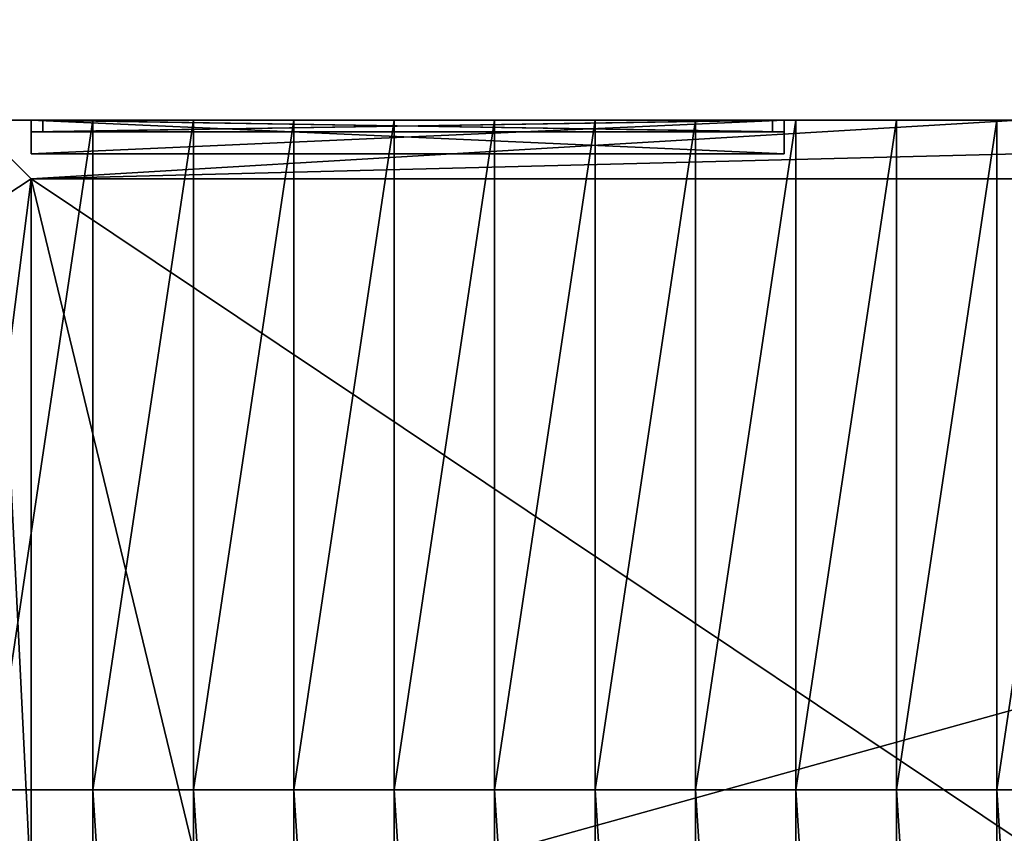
# Model space of a CAD drawing. Extents: x 22936 to 50368, y -4877 to 31080.
# Tile 320 of 601: x 46729 to 47318, y 2522 to 3008. Entities that reach past the tile are written whole.
import ezdxf

# ---------------------------------------------------------------- set-up
doc = ezdxf.new("R2010")
doc.units = 0
for name, color, linetype in [('01_GROS_OEUVRE', 251, 'CONTINUOUS'), ('03_COUVERTURE_BARDAGE', 44, 'CONTINUOUS'), ('04_MENUISERIES_EXT_', 40, 'CONTINUOUS'), ('05_VITRAGES', 40, 'CONTINUOUS'), ('08_AMENAGEMENTS_EXTERIEURS', 253, 'CONTINUOUS')]:
    doc.layers.add(name, color=color, linetype=linetype)

# ---------------------------------------------------------------- blocks, each defined once
blk = doc.blocks.new('GROUPER_17')
at = {"layer": '08_AMENAGEMENTS_EXTERIEURS', "color": 73}
blk.add_line((0, 1328), (1795, 1328), dxfattribs=at)
at = {"layer": '08_AMENAGEMENTS_EXTERIEURS'}
mesh = blk.add_polyface(dxfattribs=at)
corners = [(16.45, 1860.4), (0, 1328), (0, 1844.55), (1795, 1328), (33.02, 1876.27), (49.71, 1892.12), (66.55, 1907.89), (83.55, 1923.55), (100.74, 1939.04), (118.11, 1954.33), (135.7, 1969.37), (153.53, 1984.11), (171.6, 1998.5), (189.93, 2012.5), (208.55, 2026.07), (227.46, 2039.16), (246.69, 2051.72), (266.25, 2063.72), (286.11, 2075.18), (306.26, 2086.08), (326.69, 2096.46), (347.37, 2106.3), (368.28, 2115.64), (389.4, 2124.46), (410.72, 2132.79), (432.21, 2140.64), (453.87, 2148), (475.66, 2154.9), (497.57, 2161.34), (519.59, 2167.33), (541.68, 2172.89), (563.84, 2178.01), (586.04, 2182.71), (608.27, 2187), (630.51, 2190.89), (652.73, 2194.39), (674.92, 2197.5), (697.06, 2200.25), (719.14, 2202.62), (741.15, 2204.62), (763.1, 2206.23), (785, 2207.43), (806.84, 2208.22), (828.63, 2208.57), (850.38, 2208.48), (872.08, 2207.93), (893.75, 2206.9), (915.39, 2205.39), (936.99, 2203.38), (958.57, 2200.86), (980.13, 2197.81), (1001.67, 2194.22), (1023.19, 2190.07), (1044.71, 2185.36), (1066.22, 2180.06), (1087.73, 2174.17), (1109.23, 2167.67), (1130.75, 2160.55), (1152.27, 2152.79), (1173.81, 2144.38), (1195.36, 2135.31), (1216.93, 2125.59), (1238.5, 2115.38), (1260.06, 2104.88), (1281.58, 2094.27), (1303.04, 2083.75), (1324.43, 2073.52), (1345.72, 2063.77), (1366.89, 2054.69), (1387.93, 2046.48), (1408.82, 2039.32), (1429.54, 2033.42), (1450.06, 2028.98), (1470.36, 2026.17), (1490.44, 2025.2), (1510.26, 2026.26), (1529.82, 2029.54), (1549.07, 2035.18), (1567.96, 2043.07), (1586.43, 2053.03), (1604.39, 2064.91), (1621.79, 2078.53), (1638.55, 2093.74), (1654.6, 2110.37), (1669.89, 2128.24), (1684.32, 2147.2), (1697.85, 2167.08), (1710.39, 2187.71), (1721.89, 2208.92), (1732.26, 2230.56), (1741.45, 2252.45), (1749.38, 2274.43), (1756.03, 2296.38), (1761.5, 2318.27), (1765.9, 2340.13), (1769.36, 2361.94), (1771.99, 2383.72), (1773.91, 2405.46), (1775.24, 2427.19), (1776.09, 2448.89), (1776.59, 2470.58), (1776.85, 2492.26), (1777, 2513.93), (2395.68, 2513.93), (1845, 75), (1845, 0), (1332.44, 6187.9), (953.84, 4324.79), (744.56, 6114.92), (1503.53, 4690.87), (1872.82, 4324.79), (2843.74, 4811.2), (2680.87, 4187.05), (193.79, -1456.02), (188.09, -1836.1), (174.84, -1645.82), (233.16, -2021.44), (244.41, -1272.11), (308.78, -2196.56), (325.25, -1099.34), (412.78, -2356.46), (434, -942.64), (3662.14, -2801.42), (567.57, -806.46), (722.14, -694.7), (893.31, -610.54), (1076.21, -556.38), (1155.38, -537.12), (1232.99, -512.33), (1308.66, -482.14), (1382.02, -446.69), (1452.7, -406.15), (1520.35, -360.74), (1584.63, -310.68), (1645.22, -256.21), (1701.82, -197.6), (1754.16, -135.16), (1801.96, -69.18), (1795, 75)]
mesh.append_faces([[corners[k] for k in face] for face in [(0, 1, 2), (106, 107, 108), (113, 114, 115)]], dxfattribs={"vtx0": -1})
mesh.append_faces([[corners[k] for k in face] for face in [(1, 0, 3), (104, 103, 105), (107, 109, 110), (110, 111, 112), (114, 113, 116), (116, 117, 118), (118, 119, 120), (120, 121, 122), (122, 112, 111)]], dxfattribs={"vtx0": -1, "vtx1": -1})
mesh.append_faces([[corners[k] for k in face] for face in [(3, 103, 104), (122, 105, 103)]], dxfattribs={"vtx0": -1, "vtx1": -1, "vtx2": -1})
mesh.append_faces([[corners[k] for k in face] for face in [(3, 0, 4), (3, 4, 5), (3, 5, 6), (3, 6, 7), (3, 7, 8), (3, 8, 9), (3, 9, 10), (3, 10, 11), (3, 11, 12), (3, 12, 13), (3, 13, 14), (3, 14, 15), (3, 15, 16), (3, 16, 17), (3, 17, 18), (3, 18, 19), (3, 19, 20), (3, 20, 21), (3, 21, 22), (3, 22, 23), (3, 23, 24), (3, 24, 25), (3, 25, 26), (3, 26, 27), (3, 27, 28), (3, 28, 29), (3, 29, 30), (3, 30, 31), (3, 31, 32), (3, 32, 33), (3, 33, 34), (3, 34, 35), (3, 35, 36), (3, 36, 37), (3, 37, 38), (3, 38, 39), (3, 39, 40), (3, 40, 41), (3, 41, 42), (3, 42, 43), (3, 43, 44), (3, 44, 45), (3, 45, 46), (3, 46, 47), (3, 47, 48), (3, 48, 49), (3, 49, 50), (3, 50, 51), (3, 51, 52), (3, 52, 53), (3, 53, 54), (3, 54, 55), (3, 55, 56), (3, 56, 57), (3, 57, 58), (3, 58, 59), (3, 59, 60), (3, 60, 61), (3, 61, 62), (3, 62, 63), (3, 63, 64), (3, 64, 65), (3, 65, 66), (3, 66, 67), (3, 67, 68), (3, 68, 69), (3, 69, 70), (3, 70, 71), (3, 71, 72), (3, 72, 73), (3, 73, 74), (3, 74, 75), (3, 75, 76), (3, 76, 77), (3, 77, 78), (3, 78, 79), (3, 79, 80), (3, 80, 81), (3, 81, 82), (3, 82, 83), (3, 83, 84), (3, 84, 85), (3, 85, 86), (3, 86, 87), (3, 87, 88), (3, 88, 89), (3, 89, 90), (3, 90, 91), (3, 91, 92), (3, 92, 93), (3, 93, 94), (3, 94, 95), (3, 95, 96), (3, 96, 97), (3, 97, 98), (3, 98, 99), (3, 99, 100), (3, 100, 101), (3, 101, 102), (3, 102, 103), (107, 106, 109), (110, 109, 111), (116, 113, 117), (118, 117, 119), (120, 119, 121), (122, 121, 123), (122, 123, 124), (122, 124, 125), (122, 125, 126), (122, 126, 127), (122, 127, 128), (122, 128, 129), (122, 129, 130), (122, 130, 131), (122, 131, 132), (122, 132, 133), (122, 133, 134), (122, 134, 135), (122, 135, 136), (122, 136, 137), (122, 137, 105), (122, 103, 112)]], dxfattribs={"vtx0": -1, "vtx2": -1})
mesh.append_faces([[corners[k] for k in face] for face in [(104, 138, 3)]], dxfattribs={"vtx2": -1})
blk = doc.blocks.new('GROUPER_113')
at = {"layer": '04_MENUISERIES_EXT_'}
for p, q in [((0, 7, 240), (450, 7, 240)), ((0, 7, 100), (0, 7, 240)), ((0, 7, 100), (0, 0, 100)), ((0, 7, 240), (0, 0, 240)), ((450, 7, 100), (0, 7, 100)), ((7, 7, 107), (7, 7, 233)), ((443, 7, 107), (7, 7, 107)), ((7, 7, 107), (7, 0, 107)), ((7, 7, 233), (7, 0, 233)), ((7, 7, 233), (443, 7, 233)), ((443, 7, 107), (443, 0, 107)), ((443, 7, 233), (443, 7, 107)), ((443, 7, 233), (443, 0, 233)), ((450, 7, 240), (450, 0, 240)), ((450, 7, 240), (450, 7, 100)), ((450, 7, 100), (450, 0, 100)), ((0, 0, 100), (0, 0, 240)), ((0, 0, 240), (450, 0, 240)), ((450, 0, 100), (0, 0, 100)), ((443, 0, 107), (7, 0, 107)), ((7, 0, 107), (7, 0, 233)), ((7, 0, 233), (443, 0, 233)), ((443, 0, 233), (443, 0, 107)), ((450, 0, 240), (450, 0, 100))]:
    blk.add_line(p, q, dxfattribs=at)
mesh = blk.add_polyface(dxfattribs=at)
corners = [(0, 7, 240), (0, 0, 100), (0, 0, 240), (0, 7, 100)]
mesh.append_faces([[corners[k] for k in face] for face in [(0, 1, 2), (1, 0, 3)]], dxfattribs={"vtx0": -1})
mesh = blk.add_polyface(dxfattribs=at)
corners = [(450, 0, 240), (0, 7, 240), (0, 0, 240), (450, 7, 240)]
mesh.append_faces([[corners[k] for k in face] for face in [(0, 1, 2), (1, 0, 3)]], dxfattribs={"vtx0": -1})
mesh = blk.add_polyface(dxfattribs=at)
corners = [(450, 7, 100), (0, 0, 100), (0, 7, 100), (450, 0, 100)]
mesh.append_faces([[corners[k] for k in face] for face in [(0, 1, 2), (1, 0, 3)]], dxfattribs={"vtx0": -1})
mesh = blk.add_polyface(dxfattribs=at)
corners = [(0, 7, 100), (7, 7, 107), (450, 7, 100), (0, 7, 240), (7, 7, 233), (443, 7, 233), (443, 7, 107), (450, 7, 240)]
mesh.append_faces([[corners[k] for k in face] for face in [(0, 1, 2), (1, 3, 4), (4, 3, 5), (2, 6, 7), (6, 2, 1), (7, 5, 3)]], dxfattribs={"vtx0": -1, "vtx1": -1})
mesh.append_faces([[corners[k] for k in face] for face in [(1, 0, 3), (7, 6, 5)]], dxfattribs={"vtx0": -1, "vtx2": -1})
mesh = blk.add_polyface(dxfattribs=at)
corners = [(443, 0, 107), (7, 7, 107), (7, 0, 107), (443, 7, 107)]
mesh.append_faces([[corners[k] for k in face] for face in [(0, 1, 2), (1, 0, 3)]], dxfattribs={"vtx0": -1})
mesh = blk.add_polyface(dxfattribs=at)
corners = [(7, 7, 107), (7, 0, 233), (7, 0, 107), (7, 7, 233)]
mesh.append_faces([[corners[k] for k in face] for face in [(0, 1, 2), (1, 0, 3)]], dxfattribs={"vtx0": -1})
mesh = blk.add_polyface(dxfattribs=at)
corners = [(443, 7, 233), (7, 0, 233), (7, 7, 233), (443, 0, 233)]
mesh.append_faces([[corners[k] for k in face] for face in [(0, 1, 2), (1, 0, 3)]], dxfattribs={"vtx0": -1})
mesh = blk.add_polyface(dxfattribs=at)
corners = [(443, 0, 233), (443, 7, 107), (443, 0, 107), (443, 7, 233)]
mesh.append_faces([[corners[k] for k in face] for face in [(0, 1, 2), (1, 0, 3)]], dxfattribs={"vtx0": -1})
mesh = blk.add_polyface(dxfattribs=at)
corners = [(450, 7, 100), (450, 0, 240), (450, 0, 100), (450, 7, 240)]
mesh.append_faces([[corners[k] for k in face] for face in [(0, 1, 2), (1, 0, 3)]], dxfattribs={"vtx0": -1})
mesh = blk.add_polyface(dxfattribs=at)
corners = [(450, 0, 100), (443, 0, 107), (7, 0, 107), (450, 0, 240), (443, 0, 233), (7, 0, 233), (0, 0, 100), (0, 0, 240)]
mesh.append_faces([[corners[k] for k in face] for face in [(1, 3, 4), (4, 3, 5), (6, 2, 7), (7, 5, 3)]], dxfattribs={"vtx0": -1, "vtx1": -1})
mesh.append_faces([[corners[k] for k in face] for face in [(0, 1, 2), (1, 0, 3), (2, 6, 0), (7, 2, 5)]], dxfattribs={"vtx0": -1, "vtx2": -1})
blk = doc.blocks.new('GROUPER_114')
at = {"layer": '05_VITRAGES'}
for p, q in [((0, 7, 100), (0, 7, 226)), ((0, 7, 100), (0, 0, 100)), ((0, 7, 226), (0, 0, 226)), ((0, 7, 226), (436, 7, 226)), ((436, 7, 100), (0, 7, 100)), ((436, 7, 226), (436, 0, 226)), ((436, 7, 226), (436, 7, 100)), ((436, 7, 100), (436, 0, 100)), ((0, 0, 226), (436, 0, 226)), ((436, 0, 100), (0, 0, 100)), ((0, 0, 100), (0, 0, 226)), ((436, 0, 226), (436, 0, 100))]:
    blk.add_line(p, q, dxfattribs=at)
mesh = blk.add_polyface(dxfattribs=at)
corners = [(0, 7, 226), (0, 0, 100), (0, 0, 226), (0, 7, 100)]
mesh.append_faces([[corners[k] for k in face] for face in [(0, 1, 2), (1, 0, 3)]], dxfattribs={"vtx0": -1})
mesh = blk.add_polyface(dxfattribs=at)
corners = [(0, 7, 226), (436, 7, 100), (0, 7, 100), (436, 7, 226)]
mesh.append_faces([[corners[k] for k in face] for face in [(0, 1, 2), (1, 0, 3)]], dxfattribs={"vtx0": -1})
mesh = blk.add_polyface(dxfattribs=at)
corners = [(436, 7, 100), (0, 0, 100), (0, 7, 100), (436, 0, 100)]
mesh.append_faces([[corners[k] for k in face] for face in [(0, 1, 2), (1, 0, 3)]], dxfattribs={"vtx0": -1})
mesh = blk.add_polyface(dxfattribs=at)
corners = [(436, 0, 226), (0, 7, 226), (0, 0, 226), (436, 7, 226)]
mesh.append_faces([[corners[k] for k in face] for face in [(0, 1, 2), (1, 0, 3)]], dxfattribs={"vtx0": -1})
mesh = blk.add_polyface(dxfattribs=at)
corners = [(436, 7, 100), (436, 0, 226), (436, 0, 100), (436, 7, 226)]
mesh.append_faces([[corners[k] for k in face] for face in [(0, 1, 2), (1, 0, 3)]], dxfattribs={"vtx0": -1})
mesh = blk.add_polyface(dxfattribs=at)
corners = [(436, 0, 226), (0, 0, 100), (436, 0, 100), (0, 0, 226)]
mesh.append_faces([[corners[k] for k in face] for face in [(0, 1, 2), (1, 0, 3)]], dxfattribs={"vtx0": -1})
blk = doc.blocks.new('GROUPER_116')
at = {"layer": '08_AMENAGEMENTS_EXTERIEURS'}
mesh = blk.add_polyface(dxfattribs=at)
corners = [(460.49, 3331.22), (460.49, 3326.22), (94.11, 3239.87), (980.49, 3870.79), (980.49, 3518.79), (480.49, 3870.79), (1209.96, 3523.79), (1000.49, 3518.79), (1000.49, 3523.79), (1000.49, 3336.93), (1165.99, 2980.93), (1307.17, 3133.93), (1000.49, 2980.93), (980.49, 3336.93), (1116.94, 808.8), (980.49, 670.69), (980.49, 838.54), (1082.03, 648.56), (480.49, 3326.22), (460.49, 3076.22), (480.49, 3076.22), (480.49, 0), (980.49, 0), (460.49, 3071.22), (0, 3071.22)]
mesh.append_faces([[corners[k] for k in face] for face in [(6, 7, 8), (10, 6, 11), (15, 14, 17), (2, 23, 24)]], dxfattribs={"vtx0": -1})
mesh.append_faces([[corners[k] for k in face] for face in [(7, 13, 4), (13, 7, 9), (14, 15, 16), (18, 19, 1), (19, 18, 20), (20, 5, 21), (21, 5, 22), (22, 5, 15), (23, 2, 19)]], dxfattribs={"vtx0": -1, "vtx1": -1})
mesh.append_faces([[corners[k] for k in face] for face in [(7, 6, 9), (9, 6, 10), (15, 5, 4), (15, 4, 13), (19, 2, 1)]], dxfattribs={"vtx0": -1, "vtx1": -1, "vtx2": -1})
mesh.append_faces([[corners[k] for k in face] for face in [(20, 18, 5), (15, 13, 16)]], dxfattribs={"vtx0": -1, "vtx2": -1})
mesh.append_faces([[corners[k] for k in face] for face in [(0, 1, 2), (3, 4, 5)]], dxfattribs={"vtx1": -1})
mesh.append_faces([[corners[k] for k in face] for face in [(10, 12, 9)]], dxfattribs={"vtx2": -1})
blk = doc.blocks.new('GROUPER_5')
at = {"layer": '01_GROS_OEUVRE', "color": 7}
for p, q in [((2568, 1328), (3193, 1328)), ((2603, 1293), (4333, 1293)), ((2603, 1293, 275), (4333, 1293, 275)), ((2603, 135, 275), (2603, 1293, 275)), ((2603, 866.73), (2603, 1293))]:
    blk.add_line(p, q, dxfattribs=at)
at = {"layer": '01_GROS_OEUVRE'}
for p, q in [((2580, 1328, 350), (2640, 1328, 350)), ((2603, 1328, 240), (2603, 1308, 240)), ((2603, 1328, 100), (2603, 1308, 100)), ((3053, 1328, 240), (2603, 1328, 240)), ((2603, 1328, 240), (2603, 1328, 100)), ((2603, 1328, 100), (3053, 1328, 100)), ((2640, 928, 621), (2640, 1328, 350)), ((2640, 1328, 300), (2640, 1328, 290)), ((2640, 1328, 350), (2640, 1328, 300)), ((2640, 1328, 350), (2700, 1328, 350)), ((2700, 928, 621), (2700, 1328, 350)), ((2700, 1328, 350), (2700, 1328, 300)), ((2700, 1328, 300), (2700, 1328, 290)), ((2700, 1328, 350), (2760, 1328, 350)), ((2760, 928, 621), (2760, 1328, 350)), ((2760, 1328, 300), (2760, 1328, 290)), ((2760, 1328, 350), (2760, 1328, 300)), ((2760, 1328, 350), (2820, 1328, 350)), ((2820, 1328, 350), (2820, 1328, 300)), ((2820, 1328, 300), (2820, 1328, 290)), ((2820, 928, 621), (2820, 1328, 350)), ((2820, 1328, 350), (2880, 1328, 350)), ((2880, 928, 621), (2880, 1328, 350)), ((2880, 1328, 350), (2880, 1328, 300)), ((2880, 1328, 300), (2880, 1328, 290)), ((2880, 1328, 350), (2940, 1328, 350)), ((2940, 1328, 350), (2940, 1328, 300)), ((2940, 928, 621), (2940, 1328, 350)), ((2940, 1328, 300), (2940, 1328, 290)), ((2940, 1328, 350), (3000, 1328, 350)), ((3000, 928, 621), (3000, 1328, 350)), ((3000, 1328, 300), (3000, 1328, 290)), ((3000, 1328, 350), (3000, 1328, 300)), ((3000, 1328, 350), (3060, 1328, 350)), ((3053, 1328, 240), (3053, 1308, 240)), ((3053, 1328, 100), (3053, 1308, 100)), ((3053, 1328, 100), (3053, 1328, 240)), ((3060, 1328, 350), (3060, 1328, 300)), ((3060, 928, 621), (3060, 1328, 350)), ((3060, 1328, 300), (3060, 1328, 290)), ((3060, 1328, 350), (3120, 1328, 350)), ((3120, 1328, 350), (3120, 1328, 300)), ((3120, 928, 621), (3120, 1328, 350)), ((3120, 1328, 300), (3120, 1328, 290)), ((3120, 1328, 350), (3180, 1328, 350)), ((3180, 1328, 350), (3180, 1328, 300)), ((3180, 1328, 300), (3180, 1328, 290)), ((3180, 928, 621), (3180, 1328, 350)), ((3180, 1328, 350), (3240, 1328, 350)), ((3053, 1308, 240), (2603, 1308, 240)), ((2603, 1308, 100), (3053, 1308, 100)), ((2603, 1308, 240), (2603, 1308, 100)), ((3053, 1308, 100), (3053, 1308, 240)), ((2603, 1293), (2603, 1293, 275)), ((2580, 928, 621), (2640, 928, 621)), ((2640, 0, 381.38), (2640, 928, 621)), ((2640, 928, 621), (2700, 928, 621)), ((2700, 0, 381.38), (2700, 928, 621)), ((2700, 928, 621), (2760, 928, 621)), ((2760, 0, 381.38), (2760, 928, 621)), ((2760, 928, 621), (2820, 928, 621)), ((2820, 0, 381.38), (2820, 928, 621)), ((2820, 928, 621), (2880, 928, 621)), ((2880, 0, 381.38), (2880, 928, 621)), ((2880, 928, 621), (2940, 928, 621)), ((2940, 0, 381.38), (2940, 928, 621)), ((2940, 928, 621), (3000, 928, 621)), ((3000, 0, 381.38), (3000, 928, 621)), ((3000, 928, 621), (3060, 928, 621)), ((3060, 0, 381.38), (3060, 928, 621)), ((3060, 928, 621), (3120, 928, 621)), ((3120, 0, 381.38), (3120, 928, 621)), ((3120, 928, 621), (3180, 928, 621)), ((3180, 0, 381.38), (3180, 928, 621)), ((3180, 928, 621), (3240, 928, 621))]:
    blk.add_line(p, q, dxfattribs=at)
at = {"layer": '03_COUVERTURE_BARDAGE'}
for p, q in [((2580, 1328, 290), (2640, 1328, 290)), ((2640, 1328, 290), (2700, 1328, 290)), ((2700, 1328, 290), (2760, 1328, 290)), ((2760, 1328, 290), (2820, 1328, 290)), ((2820, 1328, 290), (2880, 1328, 290)), ((2880, 1328, 290), (2940, 1328, 290)), ((2940, 1328, 290), (3000, 1328, 290)), ((3000, 1328, 290), (3060, 1328, 290)), ((3060, 1328, 290), (3120, 1328, 290)), ((3120, 1328, 290), (3180, 1328, 290)), ((3180, 1328, 290), (3240, 1328, 290))]:
    blk.add_line(p, q, dxfattribs=at)
at = {"layer": '01_GROS_OEUVRE', "color": 7}
mesh = blk.add_polyface(dxfattribs=at)
corners = [(2588, 1174), (2568, 838.54), (2568, 1174), (2603, 866.73), (2704.46, 808.8), (2711.91, 843), (3593, 1328), (3393, 1308), (3393, 1328), (3993, 1328), (3793, 1308), (3793, 1328), (4333, 1293), (4333, 100), (4333, 135), (2603, 100), (4333, 0), (2568, 0), (4368, 0), (4348, 316.26), (4368, 316.26), (4368, 1328), (4193, 1308), (4193, 1328), (4348, 716.26), (4368, 716.26), (2568, 1328), (2588, 1283), (2568, 1283), (2603, 1293), (3193, 1328), (3193, 1308), (3593, 1308), (3993, 1308), (2568, 670.69), (2603, 627.24), (2669.54, 648.56), (2662.08, 614.37), (2603, 135)]
mesh.append_faces([[corners[k] for k in face] for face in [(0, 1, 2), (4, 3, 5), (6, 7, 8), (9, 10, 11), (12, 13, 14), (18, 19, 20), (21, 22, 23), (24, 21, 25), (26, 27, 28), (35, 36, 37)]], dxfattribs={"vtx0": -1, "color": 7})
mesh.append_faces([[corners[k] for k in face] for face in [(1, 3, 4), (16, 13, 18), (27, 29, 0), (29, 31, 12), (32, 7, 6), (33, 10, 9), (34, 35, 17)]], dxfattribs={"vtx0": -1, "vtx1": -1, "color": 7})
mesh.append_faces([[corners[k] for k in face] for face in [(1, 0, 3), (18, 13, 19), (19, 13, 12), (22, 21, 12), (12, 21, 24), (27, 26, 29), (12, 7, 32), (12, 10, 33), (17, 35, 15)]], dxfattribs={"vtx0": -1, "vtx1": -1, "vtx2": -1, "color": 7})
mesh.append_faces([[corners[k] for k in face] for face in [(15, 16, 17), (16, 15, 13), (12, 24, 19), (29, 26, 30), (0, 29, 3), (29, 30, 31), (12, 31, 7), (12, 32, 10), (12, 33, 22), (35, 34, 36)]], dxfattribs={"vtx0": -1, "vtx2": -1, "color": 7})
mesh.append_faces([[corners[k] for k in face] for face in [(38, 15, 35)]], dxfattribs={"vtx1": -1, "color": 7})
at = {"layer": '01_GROS_OEUVRE', "color": 250}
mesh = blk.add_polyface(dxfattribs=at)
corners = [(2568, 1328), (2603, 1328, 100), (3193, 1328), (2568, 1328, 290), (3053, 1328, 100), (2603, 1328, 240), (4193, 1328, 240), (2580, 1328, 290), (2760, 1328, 290), (4020, 1328, 290), (4200, 1328, 290), (4320, 1328, 290), (4260, 1328, 290), (4140, 1328, 290), (4080, 1328, 290), (3600, 1328, 290), (3960, 1328, 290), (3780, 1328, 290), (3900, 1328, 290), (3840, 1328, 290), (3720, 1328, 290), (3660, 1328, 290), (3180, 1328, 290), (3540, 1328, 290), (3360, 1328, 290), (3480, 1328, 290), (3420, 1328, 290), (3300, 1328, 290), (3240, 1328, 290), (3120, 1328, 290), (2940, 1328, 290), (3060, 1328, 290), (3000, 1328, 290), (2880, 1328, 290), (2820, 1328, 290), (2700, 1328, 290), (2640, 1328, 290), (4368, 1328), (4193, 1328), (4368, 1328, 290), (3193, 1328, 240), (3053, 1328, 240), (3393, 1328, 240), (3593, 1328, 240), (3793, 1328, 240), (3993, 1328, 240), (3993, 1328), (3793, 1328), (3393, 1328), (3593, 1328)]
mesh.append_faces([[corners[k] for k in face] for face in [(11, 10, 12), (13, 9, 14), (18, 17, 19), (20, 15, 21), (25, 24, 26), (27, 22, 28), (31, 30, 32), (33, 8, 34), (35, 7, 36), (6, 37, 38), (44, 46, 47), (48, 43, 49)]], dxfattribs={"vtx0": -1, "color": 250})
mesh.append_faces([[corners[k] for k in face] for face in [(0, 1, 2), (1, 3, 5), (10, 9, 13), (9, 15, 16), (16, 17, 18), (17, 15, 20), (15, 22, 23), (23, 24, 25), (24, 22, 27), (22, 8, 29), (29, 30, 31), (30, 8, 33), (8, 7, 35), (37, 6, 39), (39, 6, 11), (40, 5, 42), (43, 5, 44), (45, 5, 6), (46, 44, 45)]], dxfattribs={"vtx0": -1, "vtx1": -1, "color": 250})
mesh.append_faces([[corners[k] for k in face] for face in [(5, 3, 6), (6, 7, 8), (6, 8, 9), (6, 9, 10), (6, 10, 11), (9, 8, 15), (16, 15, 17), (15, 8, 22), (23, 22, 24), (29, 8, 30), (42, 5, 43), (44, 5, 45)]], dxfattribs={"vtx0": -1, "vtx1": -1, "vtx2": -1, "color": 250})
mesh.append_faces([[corners[k] for k in face] for face in [(1, 0, 3), (2, 1, 4), (6, 3, 7), (4, 40, 2), (40, 4, 41), (40, 41, 5), (43, 48, 42)]], dxfattribs={"vtx0": -1, "vtx2": -1, "color": 250})
at = {"layer": '01_GROS_OEUVRE'}
mesh = blk.add_polyface(dxfattribs=at)
corners = [(2640, 1328, 350), (2580, 928, 621), (2580, 1328, 350), (2640, 928, 621)]
mesh.append_faces([[corners[k] for k in face] for face in [(0, 1, 2), (1, 0, 3)]], dxfattribs={"vtx0": -1})
at = {"layer": '01_GROS_OEUVRE', "color": 7}
mesh = blk.add_polyface(dxfattribs=at)
corners = [(2580, 1328, 290), (2640, 1328, 300), (2640, 1328, 290), (2580, 1328, 300), (2580, 1328, 350), (2640, 1328, 350)]
mesh.append_faces([[corners[k] for k in face] for face in [(0, 1, 2), (1, 4, 5)]], dxfattribs={"vtx0": -1, "color": 7})
mesh.append_faces([[corners[k] for k in face] for face in [(1, 0, 3), (1, 3, 4)]], dxfattribs={"vtx0": -1, "vtx2": -1, "color": 7})
at = {"layer": '01_GROS_OEUVRE', "color": 251}
mesh = blk.add_polyface(dxfattribs=at)
corners = [(3053, 1328, 240), (2603, 1308, 240), (2603, 1328, 240), (3053, 1308, 240)]
mesh.append_faces([[corners[k] for k in face] for face in [(0, 1, 2), (1, 0, 3)]], dxfattribs={"vtx0": -1, "color": 251})
mesh = blk.add_polyface(dxfattribs=at)
corners = [(2603, 1328, 100), (2603, 1308, 240), (2603, 1308, 100), (2603, 1328, 240)]
mesh.append_faces([[corners[k] for k in face] for face in [(0, 1, 2), (1, 0, 3)]], dxfattribs={"vtx0": -1, "color": 251})
mesh = blk.add_polyface(dxfattribs=at)
corners = [(3053, 1308, 100), (2603, 1328, 100), (2603, 1308, 100), (3053, 1328, 100)]
mesh.append_faces([[corners[k] for k in face] for face in [(0, 1, 2), (1, 0, 3)]], dxfattribs={"vtx0": -1, "color": 251})
at = {"layer": '01_GROS_OEUVRE'}
mesh = blk.add_polyface(dxfattribs=at)
corners = [(2700, 1328, 350), (2640, 928, 621), (2640, 1328, 350), (2700, 928, 621)]
mesh.append_faces([[corners[k] for k in face] for face in [(0, 1, 2), (1, 0, 3)]], dxfattribs={"vtx0": -1})
at = {"layer": '01_GROS_OEUVRE', "color": 7}
mesh = blk.add_polyface(dxfattribs=at)
corners = [(2640, 1328, 290), (2700, 1328, 300), (2700, 1328, 290), (2640, 1328, 300), (2640, 1328, 350), (2700, 1328, 350)]
mesh.append_faces([[corners[k] for k in face] for face in [(0, 1, 2), (1, 4, 5)]], dxfattribs={"vtx0": -1, "color": 7})
mesh.append_faces([[corners[k] for k in face] for face in [(1, 0, 3), (1, 3, 4)]], dxfattribs={"vtx0": -1, "vtx2": -1, "color": 7})
at = {"layer": '01_GROS_OEUVRE'}
mesh = blk.add_polyface(dxfattribs=at)
corners = [(2760, 1328, 350), (2700, 928, 621), (2700, 1328, 350), (2760, 928, 621)]
mesh.append_faces([[corners[k] for k in face] for face in [(0, 1, 2), (1, 0, 3)]], dxfattribs={"vtx0": -1})
at = {"layer": '01_GROS_OEUVRE', "color": 7}
mesh = blk.add_polyface(dxfattribs=at)
corners = [(2700, 1328, 290), (2760, 1328, 300), (2760, 1328, 290), (2700, 1328, 300), (2700, 1328, 350), (2760, 1328, 350)]
mesh.append_faces([[corners[k] for k in face] for face in [(0, 1, 2), (1, 4, 5)]], dxfattribs={"vtx0": -1, "color": 7})
mesh.append_faces([[corners[k] for k in face] for face in [(1, 0, 3), (1, 3, 4)]], dxfattribs={"vtx0": -1, "vtx2": -1, "color": 7})
at = {"layer": '01_GROS_OEUVRE'}
mesh = blk.add_polyface(dxfattribs=at)
corners = [(2820, 1328, 350), (2760, 928, 621), (2760, 1328, 350), (2820, 928, 621)]
mesh.append_faces([[corners[k] for k in face] for face in [(0, 1, 2), (1, 0, 3)]], dxfattribs={"vtx0": -1})
at = {"layer": '01_GROS_OEUVRE', "color": 7}
mesh = blk.add_polyface(dxfattribs=at)
corners = [(2760, 1328, 290), (2820, 1328, 300), (2820, 1328, 290), (2760, 1328, 300), (2760, 1328, 350), (2820, 1328, 350)]
mesh.append_faces([[corners[k] for k in face] for face in [(0, 1, 2), (1, 4, 5)]], dxfattribs={"vtx0": -1, "color": 7})
mesh.append_faces([[corners[k] for k in face] for face in [(1, 0, 3), (1, 3, 4)]], dxfattribs={"vtx0": -1, "vtx2": -1, "color": 7})
at = {"layer": '01_GROS_OEUVRE'}
mesh = blk.add_polyface(dxfattribs=at)
corners = [(2880, 1328, 350), (2820, 928, 621), (2820, 1328, 350), (2880, 928, 621)]
mesh.append_faces([[corners[k] for k in face] for face in [(0, 1, 2), (1, 0, 3)]], dxfattribs={"vtx0": -1})
at = {"layer": '01_GROS_OEUVRE', "color": 7}
mesh = blk.add_polyface(dxfattribs=at)
corners = [(2820, 1328, 290), (2880, 1328, 300), (2880, 1328, 290), (2820, 1328, 300), (2820, 1328, 350), (2880, 1328, 350)]
mesh.append_faces([[corners[k] for k in face] for face in [(0, 1, 2), (1, 4, 5)]], dxfattribs={"vtx0": -1, "color": 7})
mesh.append_faces([[corners[k] for k in face] for face in [(1, 0, 3), (1, 3, 4)]], dxfattribs={"vtx0": -1, "vtx2": -1, "color": 7})
at = {"layer": '01_GROS_OEUVRE'}
mesh = blk.add_polyface(dxfattribs=at)
corners = [(2940, 1328, 350), (2880, 928, 621), (2880, 1328, 350), (2940, 928, 621)]
mesh.append_faces([[corners[k] for k in face] for face in [(0, 1, 2), (1, 0, 3)]], dxfattribs={"vtx0": -1})
at = {"layer": '01_GROS_OEUVRE', "color": 7}
mesh = blk.add_polyface(dxfattribs=at)
corners = [(2880, 1328, 290), (2940, 1328, 300), (2940, 1328, 290), (2880, 1328, 300), (2940, 1328, 350), (2880, 1328, 350)]
mesh.append_faces([[corners[k] for k in face] for face in [(0, 1, 2), (4, 3, 5)]], dxfattribs={"vtx0": -1, "color": 7})
mesh.append_faces([[corners[k] for k in face] for face in [(1, 3, 4)]], dxfattribs={"vtx0": -1, "vtx1": -1, "color": 7})
mesh.append_faces([[corners[k] for k in face] for face in [(1, 0, 3)]], dxfattribs={"vtx0": -1, "vtx2": -1, "color": 7})
at = {"layer": '01_GROS_OEUVRE'}
mesh = blk.add_polyface(dxfattribs=at)
corners = [(3000, 1328, 350), (2940, 928, 621), (2940, 1328, 350), (3000, 928, 621)]
mesh.append_faces([[corners[k] for k in face] for face in [(0, 1, 2), (1, 0, 3)]], dxfattribs={"vtx0": -1})
at = {"layer": '01_GROS_OEUVRE', "color": 7}
mesh = blk.add_polyface(dxfattribs=at)
corners = [(2940, 1328, 290), (3000, 1328, 300), (3000, 1328, 290), (2940, 1328, 300), (2940, 1328, 350), (3000, 1328, 350)]
mesh.append_faces([[corners[k] for k in face] for face in [(0, 1, 2), (1, 4, 5)]], dxfattribs={"vtx0": -1, "color": 7})
mesh.append_faces([[corners[k] for k in face] for face in [(1, 0, 3), (1, 3, 4)]], dxfattribs={"vtx0": -1, "vtx2": -1, "color": 7})
at = {"layer": '01_GROS_OEUVRE'}
mesh = blk.add_polyface(dxfattribs=at)
corners = [(3060, 1328, 350), (3000, 928, 621), (3000, 1328, 350), (3060, 928, 621)]
mesh.append_faces([[corners[k] for k in face] for face in [(0, 1, 2), (1, 0, 3)]], dxfattribs={"vtx0": -1})
at = {"layer": '01_GROS_OEUVRE', "color": 7}
mesh = blk.add_polyface(dxfattribs=at)
corners = [(3000, 1328, 290), (3060, 1328, 300), (3060, 1328, 290), (3000, 1328, 300), (3000, 1328, 350), (3060, 1328, 350)]
mesh.append_faces([[corners[k] for k in face] for face in [(0, 1, 2), (1, 4, 5)]], dxfattribs={"vtx0": -1, "color": 7})
mesh.append_faces([[corners[k] for k in face] for face in [(1, 0, 3), (1, 3, 4)]], dxfattribs={"vtx0": -1, "vtx2": -1, "color": 7})
at = {"layer": '01_GROS_OEUVRE', "color": 251}
mesh = blk.add_polyface(dxfattribs=at)
corners = [(3053, 1328, 240), (3053, 1308, 100), (3053, 1308, 240), (3053, 1328, 100)]
mesh.append_faces([[corners[k] for k in face] for face in [(0, 1, 2), (1, 0, 3)]], dxfattribs={"vtx0": -1, "color": 251})
at = {"layer": '01_GROS_OEUVRE'}
mesh = blk.add_polyface(dxfattribs=at)
corners = [(3120, 1328, 350), (3060, 928, 621), (3060, 1328, 350), (3120, 928, 621)]
mesh.append_faces([[corners[k] for k in face] for face in [(0, 1, 2), (1, 0, 3)]], dxfattribs={"vtx0": -1})
at = {"layer": '01_GROS_OEUVRE', "color": 7}
mesh = blk.add_polyface(dxfattribs=at)
corners = [(3060, 1328, 290), (3120, 1328, 300), (3120, 1328, 290), (3060, 1328, 300), (3060, 1328, 350), (3120, 1328, 350)]
mesh.append_faces([[corners[k] for k in face] for face in [(0, 1, 2), (1, 4, 5)]], dxfattribs={"vtx0": -1, "color": 7})
mesh.append_faces([[corners[k] for k in face] for face in [(1, 0, 3), (1, 3, 4)]], dxfattribs={"vtx0": -1, "vtx2": -1, "color": 7})
at = {"layer": '01_GROS_OEUVRE'}
mesh = blk.add_polyface(dxfattribs=at)
corners = [(3180, 1328, 350), (3120, 928, 621), (3120, 1328, 350), (3180, 928, 621)]
mesh.append_faces([[corners[k] for k in face] for face in [(0, 1, 2), (1, 0, 3)]], dxfattribs={"vtx0": -1})
at = {"layer": '01_GROS_OEUVRE', "color": 7}
mesh = blk.add_polyface(dxfattribs=at)
corners = [(3120, 1328, 290), (3180, 1328, 300), (3180, 1328, 290), (3120, 1328, 300), (3120, 1328, 350), (3180, 1328, 350)]
mesh.append_faces([[corners[k] for k in face] for face in [(0, 1, 2), (1, 4, 5)]], dxfattribs={"vtx0": -1, "color": 7})
mesh.append_faces([[corners[k] for k in face] for face in [(1, 0, 3), (1, 3, 4)]], dxfattribs={"vtx0": -1, "vtx2": -1, "color": 7})
at = {"layer": '01_GROS_OEUVRE'}
mesh = blk.add_polyface(dxfattribs=at)
corners = [(3240, 1328, 350), (3180, 928, 621), (3180, 1328, 350), (3240, 928, 621)]
mesh.append_faces([[corners[k] for k in face] for face in [(0, 1, 2), (1, 0, 3)]], dxfattribs={"vtx0": -1})
at = {"layer": '01_GROS_OEUVRE', "color": 7}
mesh = blk.add_polyface(dxfattribs=at)
corners = [(3180, 1328, 290), (3240, 1328, 300), (3240, 1328, 290), (3180, 1328, 300), (3180, 1328, 350), (3240, 1328, 350)]
mesh.append_faces([[corners[k] for k in face] for face in [(0, 1, 2), (1, 4, 5)]], dxfattribs={"vtx0": -1, "color": 7})
mesh.append_faces([[corners[k] for k in face] for face in [(1, 0, 3), (1, 3, 4)]], dxfattribs={"vtx0": -1, "vtx2": -1, "color": 7})
at = {"layer": '01_GROS_OEUVRE', "color": 251}
mesh = blk.add_polyface(dxfattribs=at)
corners = [(2603, 1308, 100), (3053, 1308, 240), (3053, 1308, 100), (2603, 1308, 240)]
mesh.append_faces([[corners[k] for k in face] for face in [(0, 1, 2), (1, 0, 3)]], dxfattribs={"vtx0": -1, "color": 251})
at = {"layer": '01_GROS_OEUVRE', "color": 7}
mesh = blk.add_polyface(dxfattribs=at)
corners = [(4333, 1293, 275), (2603, 1293), (4333, 1293), (2603, 1293, 275)]
mesh.append_faces([[corners[k] for k in face] for face in [(0, 1, 2), (1, 0, 3)]], dxfattribs={"vtx0": -1, "color": 7})
mesh = blk.add_polyface(dxfattribs=at)
corners = [(2603, 1293, 275), (4333, 135, 275), (2603, 135, 275), (4333, 1293, 275)]
mesh.append_faces([[corners[k] for k in face] for face in [(0, 1, 2), (1, 0, 3)]], dxfattribs={"vtx0": -1, "color": 7})
at = {"layer": '01_GROS_OEUVRE'}
mesh = blk.add_polyface(dxfattribs=at)
corners = [(2580, 928, 621), (2640, 0, 381.38), (2580, 0, 381.38), (2640, 928, 621)]
mesh.append_faces([[corners[k] for k in face] for face in [(0, 1, 2), (1, 0, 3)]], dxfattribs={"vtx0": -1})
mesh = blk.add_polyface(dxfattribs=at)
corners = [(2640, 928, 621), (2700, 0, 381.38), (2640, 0, 381.38), (2700, 928, 621)]
mesh.append_faces([[corners[k] for k in face] for face in [(0, 1, 2), (1, 0, 3)]], dxfattribs={"vtx0": -1})
mesh = blk.add_polyface(dxfattribs=at)
corners = [(2700, 928, 621), (2760, 0, 381.38), (2700, 0, 381.38), (2760, 928, 621)]
mesh.append_faces([[corners[k] for k in face] for face in [(0, 1, 2), (1, 0, 3)]], dxfattribs={"vtx0": -1})
mesh = blk.add_polyface(dxfattribs=at)
corners = [(2760, 928, 621), (2820, 0, 381.38), (2760, 0, 381.38), (2820, 928, 621)]
mesh.append_faces([[corners[k] for k in face] for face in [(0, 1, 2), (1, 0, 3)]], dxfattribs={"vtx0": -1})
mesh = blk.add_polyface(dxfattribs=at)
corners = [(2820, 928, 621), (2880, 0, 381.38), (2820, 0, 381.38), (2880, 928, 621)]
mesh.append_faces([[corners[k] for k in face] for face in [(0, 1, 2), (1, 0, 3)]], dxfattribs={"vtx0": -1})
mesh = blk.add_polyface(dxfattribs=at)
corners = [(2880, 928, 621), (2940, 0, 381.38), (2880, 0, 381.38), (2940, 928, 621)]
mesh.append_faces([[corners[k] for k in face] for face in [(0, 1, 2), (1, 0, 3)]], dxfattribs={"vtx0": -1})
mesh = blk.add_polyface(dxfattribs=at)
corners = [(2940, 928, 621), (3000, 0, 381.38), (2940, 0, 381.38), (3000, 928, 621)]
mesh.append_faces([[corners[k] for k in face] for face in [(0, 1, 2), (1, 0, 3)]], dxfattribs={"vtx0": -1})
mesh = blk.add_polyface(dxfattribs=at)
corners = [(3000, 928, 621), (3060, 0, 381.38), (3000, 0, 381.38), (3060, 928, 621)]
mesh.append_faces([[corners[k] for k in face] for face in [(0, 1, 2), (1, 0, 3)]], dxfattribs={"vtx0": -1})
mesh = blk.add_polyface(dxfattribs=at)
corners = [(3060, 928, 621), (3120, 0, 381.38), (3060, 0, 381.38), (3120, 928, 621)]
mesh.append_faces([[corners[k] for k in face] for face in [(0, 1, 2), (1, 0, 3)]], dxfattribs={"vtx0": -1})
mesh = blk.add_polyface(dxfattribs=at)
corners = [(3120, 928, 621), (3180, 0, 381.38), (3120, 0, 381.38), (3180, 928, 621)]
mesh.append_faces([[corners[k] for k in face] for face in [(0, 1, 2), (1, 0, 3)]], dxfattribs={"vtx0": -1})
mesh = blk.add_polyface(dxfattribs=at)
corners = [(3180, 928, 621), (3240, 0, 381.38), (3180, 0, 381.38), (3240, 928, 621)]
mesh.append_faces([[corners[k] for k in face] for face in [(0, 1, 2), (1, 0, 3)]], dxfattribs={"vtx0": -1})
at = {"layer": '05_VITRAGES'}
mesh = blk.add_polyface(dxfattribs=at)
corners = [(2603, 1293), (2711.91, 843), (2603, 866.73), (4333, 1293), (4333, 135), (2662.08, 614.37), (2603, 135), (2603, 627.24), (2669.54, 648.56), (2704.46, 808.8)]
mesh.append_faces([[corners[k] for k in face] for face in [(0, 1, 2), (5, 6, 7)]], dxfattribs={"vtx0": -1})
mesh.append_faces([[corners[k] for k in face] for face in [(6, 5, 4)]], dxfattribs={"vtx0": -1, "vtx1": -1})
mesh.append_faces([[corners[k] for k in face] for face in [(1, 0, 3), (1, 3, 4), (4, 5, 8), (4, 8, 9), (4, 9, 1)]], dxfattribs={"vtx0": -1, "vtx2": -1})

msp = doc.modelspace()

# ---------------------------------------------------------------- block references
at = {"layer": '01_GROS_OEUVRE', "color": 7}
msp.add_blockref('GROUPER_5', (44133.19, 1619.93), dxfattribs=at)
at = {"layer": '04_MENUISERIES_EXT_', "color": 251}
msp.add_blockref('GROUPER_113', (46736.19, 2940.93), dxfattribs=at)
at = {"layer": '05_VITRAGES', "color": 8}
msp.add_blockref('GROUPER_114', (46743.19, 2940.93, 7), dxfattribs=at)
at = {"layer": '08_AMENAGEMENTS_EXTERIEURS', "color": 54}
msp.add_blockref('GROUPER_17', (46706.19, 1619.93), dxfattribs=at)
at = {"layer": '08_AMENAGEMENTS_EXTERIEURS', "color": 7}
msp.add_blockref('GROUPER_116', (45720.7, 1619.93), dxfattribs=at)

doc.saveas('drawing.dxf')
